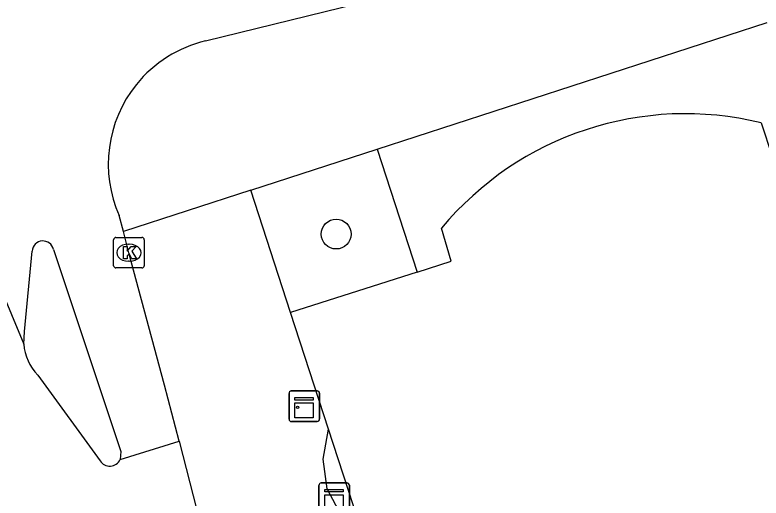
# Model space of a CAD drawing. Extents: x 159265 to 160143, y 383413 to 384319.
# Drawn here: x 159399.14 to 159423.57, y 383986.45 to 384002.28 of the extents above; entities that cross this region are included whole.
import ezdxf

# ---------------------------------------------------------------- set-up
doc = ezdxf.new("R2010")
doc.units = 0
for name, color, linetype in [('IMGEO_Boom', 7, 'Continuous'), ('IMGEO_Fietspad_gesloten', 7, 'Continuous'), ('IMGEO_Kast', 7, 'Continuous'), ('IMGEO_Kolk', 7, 'Continuous'), ('IMGEO_Pand', 7, 'Continuous'), ('IMGEO_Rijbaan_lokaal_gesloten', 7, 'Continuous'), ('IMGEO_Voetpad_open', 7, 'Continuous')]:
    doc.layers.add(name, color=color, linetype=linetype)

msp = doc.modelspace()

# ---------------------------------------------------------------- linework, layer by layer
at = {"layer": 'IMGEO_Boom'}
msp.add_circle((159409.656, 383995.1), 0.489, dxfattribs=at)
at = {"layer": 'IMGEO_Fietspad_gesloten'}
for points in [[(159405.381, 384001.427), (159424.885, 384006.219)], [(159402.689, 383995.18), (159402.552, 383995.705)], [(159404.511, 383988.312), (159404.038, 383990.15), (159402.869, 383994.489), (159402.689, 383995.18)], [(159399.427, 383991.496), (159399.449, 383991.907), (159399.705, 383994.541)], [(159400.397, 383994.597), (159402.602, 383987.974), (159402.581, 383987.712)]]:
    msp.add_lwpolyline(points, dxfattribs=at)
for centre, radius, start, end in [((159406.334, 383997.398), 4.14, 103.3122, 141.0658), ((159406.342, 383997.393), 4.149, 141.0756, 204.0148), ((159400.055, 383994.524), 0.35, 12.0146, 177.2385)]:
    msp.add_arc(centre, radius, start, end, dxfattribs=at)
at = {"layer": 'IMGEO_Kast'}
for p, q in [((159408.112, 383989.033), (159408.112, 383989.874)), ((159408.112, 383989.874), (159408.112, 383989.033)), ((159408.187, 383989.958), (159409.028, 383989.958)), ((159409.028, 383989.958), (159408.187, 383989.958)), ((159409.112, 383989.883), (159409.112, 383989.042)), ((159409.112, 383989.042), (159409.112, 383989.883)), ((159409.037, 383988.958), (159408.196, 383988.958)), ((159408.196, 383988.958), (159409.037, 383988.958)), ((159409.09, 383986.019), (159409.09, 383986.86)), ((159409.09, 383986.86), (159409.09, 383986.019)), ((159409.165, 383986.944), (159410.006, 383986.944)), ((159410.006, 383986.944), (159409.165, 383986.944)), ((159410.09, 383986.869), (159410.09, 383986.028)), ((159410.09, 383986.028), (159410.09, 383986.869))]:
    msp.add_line(p, q, dxfattribs=at)
for points in [[(159408.307, 383989.748), (159408.907, 383989.748), (159408.907, 383989.663), (159408.307, 383989.663), (159408.307, 383989.748)], [(159408.307, 383989.573), (159408.907, 383989.573), (159408.907, 383989.084), (159408.307, 383989.084), (159408.307, 383989.573)], [(159409.285, 383986.734), (159409.885, 383986.734), (159409.885, 383986.649), (159409.285, 383986.649), (159409.285, 383986.734)], [(159409.285, 383986.559), (159409.885, 383986.559), (159409.885, 383986.07), (159409.285, 383986.07), (159409.285, 383986.559)]]:
    msp.add_lwpolyline(points, dxfattribs=at)
msp.add_circle((159408.391, 383989.422), 0.0377, dxfattribs=at)
for centre, start, end in [((159408.19, 383989.88), 92.4484, 184.2845), ((159408.19, 383989.88), 92.4484, 184.2845), ((159409.034, 383989.88), 2.4484, 94.2845), ((159409.034, 383989.88), 2.4484, 94.2845), ((159408.19, 383989.036), 182.4484, 274.2845), ((159408.19, 383989.036), 182.4484, 274.2845), ((159409.034, 383989.036), 272.4484, 4.2845), ((159409.034, 383989.036), 272.4484, 4.2845), ((159409.168, 383986.866), 92.4484, 184.2845), ((159409.168, 383986.866), 92.4484, 184.2845), ((159410.012, 383986.866), 2.4484, 94.2845), ((159410.012, 383986.866), 2.4484, 94.2845)]:
    msp.add_arc(centre, 0.0779, start, end, dxfattribs=at)
at = {"layer": 'IMGEO_Kolk'}
for p, q in [((159402.369, 383994.063), (159402.369, 383994.915)), ((159402.444, 383994.989), (159403.296, 383994.989)), ((159403.37, 383994.915), (159403.37, 383994.063)), ((159402.857, 383994.769), (159402.882, 383994.769)), ((159402.88, 383994.209), (159402.855, 383994.209)), ((159403.296, 383993.989), (159402.444, 383993.989))]:
    msp.add_line(p, q, dxfattribs=at)
for points in [[(159402.369, 383994.063), (159402.369, 383994.915)], [(159402.444, 383994.989), (159403.296, 383994.989)], [(159403.37, 383994.915), (159403.37, 383994.063)], [(159402.69, 383994.689), (159402.813, 383994.689), (159402.813, 383994.538), (159402.943, 383994.689), (159403.107, 383994.689), (159402.961, 383994.538), (159403.114, 383994.289), (159402.962, 383994.289), (159402.877, 383994.453), (159402.813, 383994.386), (159402.813, 383994.289), (159402.69, 383994.289), (159402.69, 383994.689)], [(159403.296, 383993.989), (159402.444, 383993.989)]]:
    msp.add_lwpolyline(points, dxfattribs=at)
for centre, start, end in [((159402.446, 383994.913), 91.552, 178.448), ((159402.446, 383994.913), 91.552, 178.448), ((159403.294, 383994.913), 1.552, 88.448), ((159403.294, 383994.913), 1.552, 88.448), ((159402.446, 383994.065), 181.552, 268.448), ((159402.446, 383994.065), 181.552, 268.448), ((159403.294, 383994.065), 271.552, 358.448), ((159403.294, 383994.065), 271.552, 358.448)]:
    msp.add_arc(centre, 0.0765, start, end, dxfattribs=at)
for centre, major_axis, ratio, start_param, end_param in [((159402.856, 383994.489), (-0.387, 0.002), 0.722429, 4.712389, 7.853982), ((159402.881, 383994.489), (-0.39, 0.002), 0.717154, 1.570796, 4.712389)]:
    msp.add_ellipse(centre, major_axis=major_axis, ratio=ratio, start_param=start_param, end_param=end_param, dxfattribs=at)
at = {"layer": 'IMGEO_Pand'}
for points in [[(159423.569, 383998.743), (159423.93, 383997.654), (159425.071, 383998.023)], [(159412.306, 383993.853), (159413.423, 383994.21), (159413.106, 383995.291)], [(159412.306, 383993.853), (159408.161, 383992.527)], [(159409.405, 383988.702), (159408.161, 383992.527)], [(159410.537, 383985.221), (159409.405, 383988.702)]]:
    msp.add_lwpolyline(points, dxfattribs=at)
msp.add_arc((159421.096, 383988.657), 10.385, 76.221, 140.297, dxfattribs=at)
at = {"layer": 'IMGEO_Rijbaan_lokaal_gesloten'}
for points in [[(159397.108, 383997.061), (159399.427, 383991.496)], [(159399.884, 383990.481), (159401.925, 383987.668)], [(159402.581, 383987.712), (159404.511, 383988.312)], [(159404.511, 383988.312), (159405.091, 383986.056)]]:
    msp.add_lwpolyline(points, dxfattribs=at)
for centre, radius, start, end in [((159401.048, 383991.616), 1.626, 184.2198, 224.2592), ((159402.241, 383987.872), 0.376, 212.89, 334.7846)]:
    msp.add_arc(centre, radius, start, end, dxfattribs=at)
at = {"layer": 'IMGEO_Voetpad_open'}
for points in [[(159410.996, 383997.88), (159423.768, 384002.03)], [(159406.858, 383996.535), (159410.996, 383997.88)], [(159410.996, 383997.88), (159412.306, 383993.853)], [(159406.858, 383996.535), (159402.689, 383995.18)], [(159408.161, 383992.527), (159406.858, 383996.535)], [(159410.537, 383985.221), (159409.828, 383985.87), (159409.362, 383986.751), (159409.228, 383987.725), (159409.405, 383988.702)]]:
    msp.add_lwpolyline(points, dxfattribs=at)

doc.saveas('drawing.dxf')
